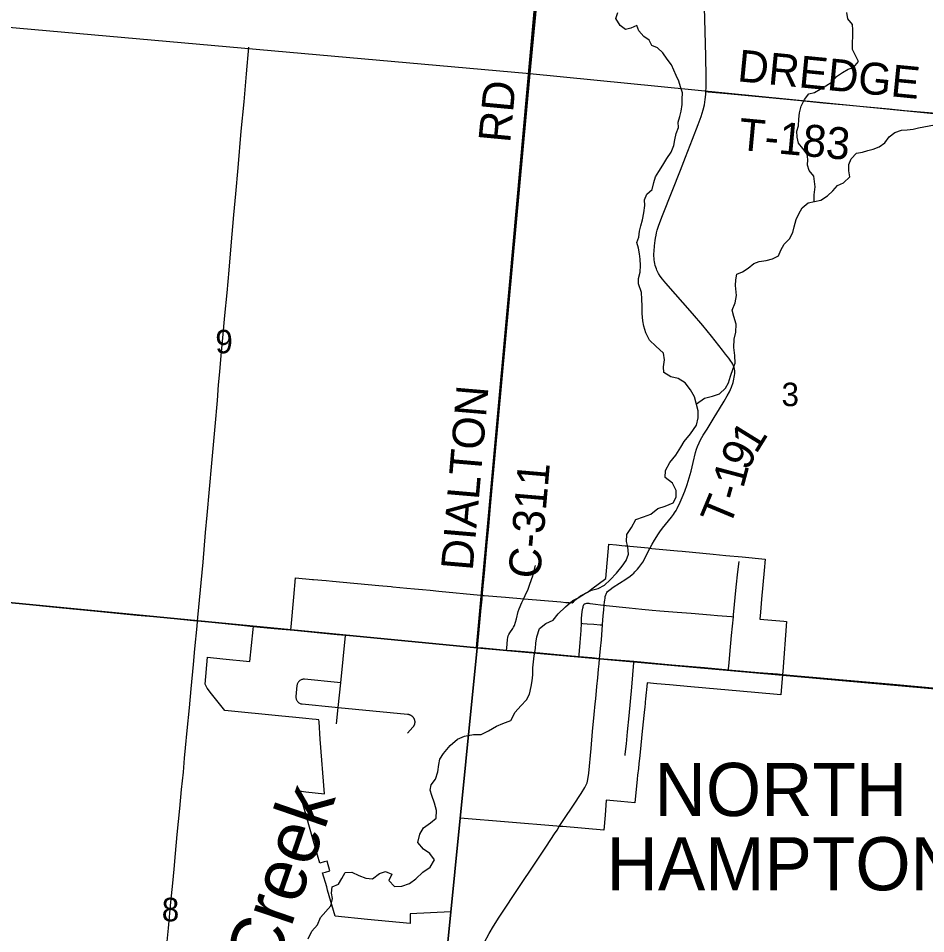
# Model space of a CAD drawing. Extents: x 0 to 1134, y 0 to 440.
# Drawn here: x 330.48 to 378.98, y 357.82 to 406.74 of the extents above; entities that cross this region are included whole.
import ezdxf

# ---------------------------------------------------------------- set-up
doc = ezdxf.new("R2010")
doc.units = 0
for name, color, linetype in [('Default', 7, 'Continuous'), ('GM_X_City_Street', 7, 'Continuous'), ('GM_X_Corporation', 7, 'Continuous'), ('GM_X_Corporation_Text', 7, 'Continuous'), ('GM_X_County_Road', 7, 'Continuous'), ('GM_X_County_Road_Text', 7, 'Continuous'), ('GM_X_Minor_River', 7, 'Continuous'), ('GM_X_Minor_River_Text', 7, 'Continuous'), ('GM_X_Rail_Line', 7, 'Continuous'), ('GM_X_Section', 7, 'Continuous'), ('GM_X_Section_Text', 7, 'Continuous'), ('GM_X_State_Route', 7, 'Continuous'), ('GM_X_Township_Road', 7, 'Continuous'), ('GM_X_Township_Road_Text', 7, 'Continuous')]:
    doc.layers.add(name, color=color, linetype=linetype)

msp = doc.modelspace()

# ---------------------------------------------------------------- linework, layer by layer
at = {"layer": 'Default'}
for points in [[(359.861, 425.107), (329.658, 425.107), (327.944, 406.45), (357.826, 403.782)], [(389.903, 425.107), (359.861, 425.107), (357.826, 403.782), (387.522, 400.856)]]:
    msp.add_lwpolyline(points, close=True, dxfattribs=at)
at = {"layer": 'GM_X_City_Street'}
for points in [[(361.542, 372.519), (361.597, 373.065), (361.641, 373.521), (361.682, 374.062), (361.702, 374.325), (361.704, 374.35), (361.737, 374.806), (361.767, 375.128), (361.793, 375.37), (361.811, 375.549), (361.818, 375.641), (361.836, 375.759), (361.85, 375.839), (361.872, 375.922), (361.889, 375.973), (361.909, 376.015), (361.937, 376.06), (361.972, 376.104), (362.035, 376.167), (362.115, 376.223), (362.266, 376.336), (362.954, 376.774), (363.178, 376.926), (363.29, 377.015), (363.371, 377.09), (363.438, 377.153), (363.521, 377.242), (363.578, 377.304), (363.647, 377.386), (363.701, 377.453), (363.756, 377.528), (363.854, 377.681), (364.032, 378.012), (364.112, 378.168), (364.236, 378.41)], [(368.432, 371.91), (368.439, 371.974), (368.472, 372.289), (368.511, 372.742), (368.604, 373.755), (368.7, 374.759), (368.709, 374.86), (368.851, 376.34), (368.938, 377.164), (369.005, 377.715)], [(355.004, 373.103), (355.007, 373.133), (355.067, 373.665), (355.199, 375.064), (355.266, 375.705), (355.278, 375.883)], [(356.57, 372.961), (356.58, 373.087), (356.617, 373.551), (356.633, 373.642), (356.658, 373.732), (356.693, 373.817), (356.74, 373.898), (356.902, 374.124), (356.949, 374.204), (356.991, 374.286), (357.056, 374.467), (357.109, 374.65), (357.199, 375.042), (357.243, 375.185), (357.384, 375.528), (357.471, 375.703)], [(360.451, 372.619), (360.457, 372.718), (360.514, 373.375), (360.557, 374.021), (360.575, 374.414), (360.587, 374.664), (360.623, 375.035), (360.651, 375.217), (360.66, 375.272), (360.675, 375.331), (360.686, 375.364), (360.711, 375.416)], [(360.711, 375.416), (360.735, 375.441), (360.766, 375.457), (360.818, 375.472), (360.864, 375.476), (360.908, 375.479), (360.964, 375.476), (361.024, 375.47), (361.183, 375.449), (361.729, 375.379), (361.793, 375.37)], [(361.793, 375.37), (361.893, 375.358), (363.124, 375.229), (363.796, 375.169), (364.363, 375.118), (364.77, 375.083), (365.691, 375.007), (366.438, 374.944), (367.467, 374.855), (367.84, 374.826), (368.599, 374.767), (368.7, 374.759)], [(360.575, 374.414), (360.653, 374.407), (360.879, 374.386), (361.233, 374.361), (361.583, 374.334), (361.702, 374.325)], [(347.479, 369.04), (347.57, 369.916), (347.707, 371.233), (347.971, 373.757)], [(359.393, 363.543), (359.641, 363.919), (360.157, 364.699), (360.569, 365.322), (360.763, 365.636), (360.844, 365.806), (360.873, 365.888), (360.919, 366.061), (360.978, 366.406), (361.091, 367.715), (361.17, 368.625), (361.264, 369.536), (361.317, 370.098), (361.347, 370.38), (361.406, 371.033), (361.447, 371.493), (361.493, 371.965), (361.518, 372.249), (361.542, 372.519)], [(362.913, 367.349), (362.918, 367.409), (362.981, 367.963), (363.039, 368.617), (363.128, 369.461), (363.274, 371.004), (363.376, 372.31), (363.38, 372.364)], [(347.707, 371.233), (347.536, 371.249), (345.77, 371.417), (345.734, 371.418), (345.698, 371.416), (345.662, 371.41), (345.628, 371.401), (345.594, 371.388), (345.561, 371.372), (345.531, 371.353), (345.502, 371.331), (345.476, 371.307), (345.452, 371.28), (345.431, 371.251), (345.412, 371.219), (345.397, 371.187), (345.385, 371.153), (345.377, 371.118), (345.372, 371.082), (345.318, 370.503), (345.316, 370.467), (345.317, 370.431), (345.322, 370.395), (345.331, 370.36), (345.343, 370.325), (345.358, 370.292), (345.377, 370.261), (345.398, 370.232), (345.422, 370.205), (345.449, 370.181), (345.478, 370.159), (345.509, 370.14), (345.542, 370.125), (345.576, 370.113), (345.611, 370.104), (345.647, 370.098), (347.414, 369.931), (347.57, 369.916)], [(347.57, 369.916), (351.278, 369.554), (351.298, 369.552), (351.317, 369.549), (351.336, 369.545), (351.355, 369.541), (351.374, 369.535), (351.392, 369.529), (351.41, 369.521), (351.428, 369.513), (351.445, 369.504), (351.462, 369.495), (351.479, 369.484), (351.494, 369.473), (351.51, 369.461), (351.525, 369.448), (351.539, 369.435), (351.553, 369.421), (351.565, 369.406), (351.578, 369.391), (351.589, 369.376), (351.6, 369.359), (351.61, 369.343), (351.619, 369.326), (351.628, 369.308), (351.635, 369.29), (351.642, 369.272), (351.648, 369.253), (351.653, 369.234), (351.657, 369.215), (351.661, 369.196), (351.663, 369.177), (351.665, 369.157), (351.665, 369.138), (351.665, 369.118), (351.664, 369.099), (351.662, 369.079), (351.659, 369.06), (351.655, 369.041), (351.65, 369.022), (351.645, 369.003), (351.638, 368.985), (351.631, 368.967), (351.623, 368.949), (351.614, 368.932), (351.604, 368.915), (351.594, 368.899), (351.583, 368.883), (351.571, 368.867), (351.558, 368.852), (351.28, 368.54)]]:
    msp.add_lwpolyline(points, dxfattribs=at)
at = {"layer": 'GM_X_Corporation'}
msp.add_lwpolyline([(345.292, 376.841), (346.206, 376.756), (346.26, 376.751), (346.936, 376.689), (347.276, 376.657), (349.753, 376.428), (350.403, 376.368), (350.494, 376.359), (350.867, 376.325), (351.24, 376.29), (351.648, 376.252), (352.072, 376.213), (352.49, 376.174), (352.957, 376.131), (355.183, 375.911), (355.276, 375.901), (355.369, 375.894), (356.515, 375.798), (357.517, 375.714), (357.517, 375.714), (359.476, 375.551), (359.734, 375.529), (359.928, 375.513), (360.084, 375.5), (360.148, 375.555), (360.352, 375.733), (360.519, 375.879), (360.934, 376.096), (361.13, 376.243), (361.872, 376.798), (362.032, 378.633), (362.447, 378.597), (362.73, 378.573), (362.909, 378.557), (363.018, 378.548), (363.16, 378.533), (364.145, 378.434), (364.246, 378.424), (364.347, 378.414), (365.706, 378.285), (365.963, 378.261), (367.613, 378.104), (368.292, 378.039), (369.16, 377.957), (370.392, 377.839), (370.334, 377.223), (370.268, 376.459), (370.203, 375.694), (370.144, 375.001), (370.112, 374.63), (371.39, 374.516), (371.539, 374.502), (371.342, 371.838), (371.328, 371.673), (371.229, 370.592), (369.845, 370.714), (366.427, 371.017), (365.283, 371.119), (364.604, 371.179), (364.094, 371.224), (364.056, 370.861), (364.04, 370.706), (364.005, 370.365), (363.988, 370.2), (363.98, 370.132), (363.961, 369.946), (363.93, 369.645), (363.913, 369.481), (363.807, 368.467), (363.728, 367.706), (363.675, 367.188), (363.647, 366.919), (363.619, 366.652), (363.581, 366.292), (363.559, 366.077), (363.429, 364.823), (362.679, 364.889), (361.906, 364.958), (361.837, 364.16), (361.768, 363.363), (359.582, 363.543), (359.517, 363.548), (359.388, 363.559), (359.258, 363.57), (354.087, 363.996), (353.838, 361.49), (353.588, 358.986), (351.425, 358.876), (351.419, 358.36), (349.149, 358.584), (347.411, 358.755), (347.011, 360.146), (346.983, 360.244), (346.959, 360.327), (346.744, 361.072), (346.899, 361.116), (347.127, 361.182), (346.977, 361.701), (346.83, 361.658), (346.595, 361.591), (346.474, 362.011), (345.484, 365.455), (345.849, 365.411), (346.838, 365.293), (346.62, 368.213), (346.55, 369.145), (346.542, 369.259), (346.396, 369.273), (346.192, 369.293), (345.838, 369.327), (345.483, 369.361), (345.133, 369.395), (344.56, 369.451), (341.517, 369.746), (340.797, 370.645), (340.563, 370.938), (340.462, 371.165), (340.59, 372.6), (341.401, 372.519), (342.852, 372.375), (343.024, 374.077), (343.041, 374.247), (344.251, 374.129), (345.003, 374.056), (345.043, 374.052), (345.058, 374.221), (345.2, 375.812)], close=True, dxfattribs=at)
at = {"layer": 'GM_X_County_Road'}
for points in [[(355.278, 375.883), (355.395, 377.086), (355.546, 378.734), (355.624, 379.588), (355.757, 381.073), (355.883, 382.465), (356.003, 383.857), (356.153, 385.528), (356.238, 386.455), (356.388, 388.312), (356.49, 389.518), (356.59, 390.726), (356.794, 393.046), (356.897, 394.253), (356.98, 395.181), (357.093, 396.387), (357.202, 397.593), (357.306, 398.706), (357.435, 400.097), (357.57, 401.582), (357.664, 402.602), (357.872, 404.922), (357.993, 406.221), (358.201, 408.541)], [(359.14, 363.151), (359.273, 363.353), (359.393, 363.543)], [(352.253, 349.779), (352.28, 349.857), (352.846, 351.436), (353.358, 352.836), (353.687, 353.707), (353.932, 354.311), (354.155, 354.822), (354.476, 355.494), (354.808, 356.161), (355.382, 357.332), (355.643, 357.826), (355.874, 358.229), (356.172, 358.701), (357.307, 360.407), (358.033, 361.491), (358.709, 362.496), (359.14, 363.151)]]:
    msp.add_lwpolyline(points, dxfattribs=at)
at = {"layer": 'GM_X_Minor_River'}
for points in [[(363.633, 392.54), (363.63, 392.842), (363.717, 393.17), (363.738, 393.533), (363.712, 393.864), (363.675, 394.16), (363.626, 394.457), (363.543, 394.755), (363.641, 395.048), (363.671, 395.355), (363.758, 395.648), (363.846, 395.975), (363.912, 396.338), (363.968, 396.734), (363.953, 397.03), (364.074, 397.334), (364.364, 397.588), (364.441, 397.961), (364.54, 398.265), (364.717, 398.556), (364.918, 398.881), (365.143, 399.25), (365.378, 399.585), (365.512, 399.945), (365.566, 400.251), (365.631, 400.59), (365.764, 400.905), (365.748, 401.19), (365.835, 401.483), (365.9, 401.777), (365.965, 402.128), (365.961, 402.412), (365.97, 402.753), (365.865, 403.075), (365.782, 403.384), (365.642, 403.672), (365.513, 403.96), (365.397, 404.259), (365.155, 404.561), (364.925, 404.897), (364.638, 405.166), (364.346, 405.276), (364.195, 405.576), (363.905, 405.766), (363.652, 406.069), (363.534, 406.356), (363.224, 406.205), (362.928, 406.145), (362.639, 406.357), (362.41, 406.728), (362.521, 407.054)], [(373.023, 396.954), (373.017, 397.298), (373.074, 397.728), (372.998, 398.299), (372.745, 398.601), (372.65, 398.888), (372.68, 399.183), (372.642, 399.48), (372.401, 399.771), (372.181, 400.061), (372.099, 400.393), (372.096, 400.7), (372.171, 400.994), (372.203, 401.345), (372.234, 401.686), (372.312, 402.048), (372.491, 402.395), (372.725, 402.708), (373.033, 402.768), (373.344, 402.953), (373.632, 403.127), (373.977, 403.345), (374.212, 403.634), (374.523, 403.842), (374.834, 404.016), (375.119, 404.099), (375.388, 404.433), (375.227, 404.756), (375.065, 405.067), (375.063, 405.443), (375.082, 405.76), (375.08, 406.113), (375.065, 406.409), (374.812, 406.712), (374.753, 407.043)], [(368.811, 392.454), (368.82, 392.759), (368.884, 393.064), (369.193, 393.193), (369.482, 393.378), (369.794, 393.631), (370.08, 393.737), (370.445, 393.796), (370.787, 393.877), (371.109, 394.051), (371.241, 394.343), (371.408, 394.668), (371.699, 394.956), (371.877, 395.292), (371.953, 395.597), (372.054, 395.993), (372.187, 396.296), (372.376, 396.61), (372.7, 396.874), (373.031, 396.956), (373.373, 397.015), (373.719, 397.245), (374.009, 397.521), (374.266, 397.81), (374.576, 397.949), (374.912, 398.259), (374.864, 398.579), (374.873, 398.919), (374.994, 399.223), (375.285, 399.523), (375.593, 399.583), (375.89, 399.666), (376.175, 399.738), (376.496, 399.877), (376.785, 400.085), (377.02, 400.409), (377.32, 400.628), (377.686, 400.755), (377.981, 400.77), (378.3, 400.818), (378.585, 400.89), (378.881, 400.939), (379.45, 401.037)], [(365.639, 381.508), (365.439, 381.898), (365.055, 382.199), (365.06, 382.574), (365.293, 383.004), (365.617, 383.388), (365.895, 383.828), (366.058, 384.122), (366.405, 384.539), (366.73, 385.002), (366.815, 385.389), (366.808, 385.764), (366.71, 386.176), (366.612, 386.507), (366.4, 386.886), (366.12, 387.254), (365.746, 387.486), (365.36, 387.571), (364.987, 387.815), (364.957, 388.111), (365.018, 388.486), (364.954, 388.84), (364.56, 389.21), (364.211, 389.533), (364.022, 389.923), (363.912, 390.289), (363.859, 390.574), (363.829, 390.962), (363.823, 391.349), (363.804, 391.725), (363.786, 392.09), (363.633, 392.54)], [(366.72, 386.135), (367.158, 386.444), (367.581, 386.541), (367.958, 386.673), (368.281, 386.965), (368.444, 387.259), (368.551, 387.611), (368.681, 388.019), (368.788, 388.314), (368.77, 388.713), (368.718, 389.146), (368.735, 389.59), (368.831, 389.965), (368.847, 390.386), (368.727, 390.798), (368.64, 391.14), (368.793, 391.526), (368.866, 391.923), (368.811, 392.454)], [(345.963, 357.547), (346.161, 357.954), (346.462, 358.292), (346.626, 358.689), (347.181, 359.32), (347.277, 359.695), (347.212, 359.981), (347.25, 360.322), (347.594, 360.477), (347.768, 360.771), (347.955, 361.099), (348.308, 361.106), (348.682, 360.931), (349.056, 360.79), (349.409, 360.751), (349.777, 361.031), (350.098, 361.153), (350.449, 361.012), (350.274, 360.661), (350.578, 360.35), (350.977, 360.356), (351.389, 360.499), (351.722, 360.757), (352.102, 361.105), (352.482, 361.386), (352.715, 361.77), (352.479, 362.103), (352.129, 362.347), (351.826, 362.704), (351.945, 363.146), (352.143, 363.486), (352.5, 363.743), (352.81, 363.99), (352.827, 364.4), (352.718, 364.8), (352.574, 365.2), (352.487, 365.497), (352.547, 365.781), (352.767, 366.075), (352.898, 366.472), (352.948, 366.87), (353.009, 367.154), (353.206, 367.459), (353.564, 367.876), (353.956, 368.213), (354.334, 368.379), (354.814, 368.465), (355.224, 368.471), (355.614, 368.66), (356.038, 368.905), (356.382, 369.06), (356.794, 369.215), (357.039, 369.656), (357.328, 370.005), (357.64, 370.32), (357.803, 370.626), (357.888, 371.035), (357.937, 371.342), (357.975, 371.649), (357.979, 372.025), (358.056, 372.662), (358.118, 373.059), (358.133, 373.355), (358.194, 373.685), (358.336, 374.127), (358.669, 374.397), (359.059, 374.574), (359.337, 374.912), (359.717, 375.295), (360.12, 375.62), (360.407, 375.776), (360.74, 375.988), (361.107, 376.177), (361.461, 376.264), (361.817, 376.453), (362.105, 376.723), (362.451, 377.094), (362.752, 377.455), (362.972, 377.76), (363.09, 378.1), (363.061, 378.499), (362.985, 378.785), (363.001, 379.149), (363.245, 379.533), (363.478, 379.963), (363.901, 380.095), (364.29, 380.238), (364.659, 380.541), (365.059, 380.672), (365.483, 380.849), (365.635, 381.144), (365.639, 381.508)]]:
    msp.add_lwpolyline(points, dxfattribs=at)
at = {"layer": 'GM_X_Rail_Line'}
msp.add_lwpolyline([(359.658, 425.107), (356.732, 392.679), (354.955, 373.119), (389.225, 370.057), (427.833, 366.421)], dxfattribs=at)
at = {"layer": 'GM_X_Section'}
for points in [[(327.944, 406.45), (357.826, 403.782), (354.999, 373.096), (325.155, 375.977)], [(387.522, 400.856), (384.666, 370.445), (354.999, 373.096), (357.826, 403.782)], [(325.155, 375.977), (354.999, 373.096), (352.002, 343.082), (322.315, 345.859)], [(354.999, 373.096), (384.666, 370.445), (382.013, 340.653), (352.002, 343.082)]]:
    msp.add_lwpolyline(points, close=True, dxfattribs=at)
at = {"layer": 'GM_X_State_Route'}
for points in [[(340.025, 374.528), (339.153, 374.613), (338.132, 374.711), (336.834, 374.834), (334.701, 375.04), (332.66, 375.237), (330.713, 375.433), (329.323, 375.578)], [(343.024, 374.226), (342.398, 374.29), (340.636, 374.468), (340.055, 374.525), (340.025, 374.528)], [(345.01, 374.038), (344.159, 374.111), (343.024, 374.226)], [(355.004, 373.103), (354.562, 373.142), (353.816, 373.209), (352.52, 373.326), (351.599, 373.411), (350.212, 373.539), (349.186, 373.647), (348.383, 373.72), (347.971, 373.757), (347.515, 373.797), (345.051, 374.034), (345.01, 374.038)], [(361.542, 372.519), (361.131, 372.556), (360.451, 372.619), (359.656, 372.694), (358.36, 372.809), (357.533, 372.878), (356.878, 372.933), (356.57, 372.961), (356.036, 373.008), (355.313, 373.075), (355.004, 373.103)], [(371.335, 371.657), (371.055, 371.682), (370.037, 371.765), (368.432, 371.91), (368.281, 371.925), (367.147, 372.03), (365.413, 372.179), (363.927, 372.318), (363.38, 372.364), (361.542, 372.519)], [(384.74, 370.468), (384.271, 370.511), (381.115, 370.782), (379.723, 370.907), (377.217, 371.134), (374.154, 371.405), (372.948, 371.512), (372.112, 371.584), (371.335, 371.657)]]:
    msp.add_lwpolyline(points, dxfattribs=at)
at = {"layer": 'GM_X_Township_Road'}
for points in [[(367.227, 402.821), (367.238, 403.042), (367.24, 403.6), (367.218, 404.718), (367.187, 406.023), (367.145, 407.327), (367.11, 408.351), (367.088, 408.899)], [(340.055, 374.525), (340.071, 374.712), (340.124, 375.268), (340.252, 376.566), (340.353, 377.68), (340.489, 379.258), (340.564, 380.187), (340.691, 381.579), (340.815, 382.972), (340.991, 384.921), (341.119, 386.313), (341.18, 387.148), (341.245, 387.846), (341.325, 388.714), (341.416, 389.654), (341.52, 390.861), (341.633, 392.067), (341.741, 393.274), (341.855, 394.573), (342.004, 396.244), (342.101, 397.358), (342.225, 398.751), (342.397, 400.7), (342.541, 402.278), (342.674, 403.763), (342.801, 405.191)], [(364.236, 378.41), (364.364, 378.643), (364.482, 378.844), (364.696, 379.195), (364.758, 379.292), (364.91, 379.499), (365.073, 379.695), (365.393, 380.081), (365.491, 380.215), (365.555, 380.308), (365.638, 380.442), (365.691, 380.543), (365.855, 380.875), (365.968, 381.128), (366.105, 381.471), (366.223, 381.823), (366.327, 382.179), (366.434, 382.532), (366.545, 382.998), (366.675, 383.527), (366.726, 383.705), (366.785, 383.864), (366.864, 384.056), (366.948, 384.219), (367.084, 384.454), (367.289, 384.785), (367.677, 385.406), (367.961, 385.87), (368.21, 386.275), (368.373, 386.563), (368.485, 386.78), (368.593, 387.024), (368.682, 387.28), (368.725, 387.449), (368.746, 387.554), (368.757, 387.655), (368.766, 387.755), (368.771, 387.842), (368.766, 387.924), (368.759, 387.993), (368.741, 388.075), (368.718, 388.141), (368.691, 388.201), (368.659, 388.263), (368.613, 388.338), (368.556, 388.422), (368.447, 388.575), (368.282, 388.795), (368.118, 389.012), (367.533, 389.745), (367.062, 390.321), (366.518, 390.968), (365.095, 392.58), (364.902, 392.803), (364.791, 392.951), (364.701, 393.098), (364.657, 393.177), (364.613, 393.273), (364.582, 393.348), (364.55, 393.436), (364.524, 393.529), (364.498, 393.631), (364.48, 393.73), (364.465, 393.828), (364.456, 393.927), (364.448, 394.023), (364.445, 394.153), (364.454, 394.29), (364.485, 394.578), (364.516, 394.858), (364.536, 394.995), (364.563, 395.148), (364.593, 395.27), (364.631, 395.408), (364.714, 395.676), (364.91, 396.201), (365.427, 397.5), (365.868, 398.629), (366.141, 399.322), (366.51, 400.279), (366.815, 401.06), (366.974, 401.496), (367.083, 401.851), (367.147, 402.121), (367.191, 402.395), (367.22, 402.671), (367.227, 402.821)], [(367.227, 402.821), (367.348, 402.813), (367.568, 402.794), (368.36, 402.72), (371.179, 402.457), (372.296, 402.346), (373.491, 402.226), (374.715, 402.121), (375.655, 402.03), (377.027, 401.899), (377.836, 401.817), (379.124, 401.698), (380.071, 401.61), (381.059, 401.519), (381.917, 401.44), (383.86, 401.24), (385.809, 401.074), (386.733, 400.989), (387.38, 400.921), (387.554, 400.906)], [(357.471, 375.703), (357.569, 375.9), (357.724, 376.236), (357.825, 376.496), (357.975, 376.937), (358.129, 377.489)], [(338.296, 355.98), (338.504, 358.112), (338.632, 359.514), (338.734, 360.524), (338.805, 361.266), (338.875, 362.101), (338.976, 363.12), (339.112, 364.511), (339.205, 365.532), (339.301, 366.458), (339.364, 367.2), (339.42, 367.756), (339.504, 368.683), (339.62, 369.889), (339.716, 370.91), (339.843, 372.208), (339.919, 373.044), (340.033, 374.249), (340.055, 374.525)]]:
    msp.add_lwpolyline(points, dxfattribs=at)

# ---------------------------------------------------------------- texts
at = {"layer": 'GM_X_Corporation_Text'}
for s, p in [('NORTH', (364.482, 364.11)), ('HAMPTON', (361.919, 360.14))]:
    msp.add_text(s, height=2.8409, rotation=0, dxfattribs=at).set_placement(p)
at = {"layer": 'GM_X_County_Road_Text'}
for s, rotation, p in [('RD', 84.6296, (356.764, 400.046)), ('DIALTON', 85.0698, (354.763, 377.191)), ('C-311', 85.0538, (358.357, 376.755))]:
    msp.add_text(s, height=1.7045, rotation=rotation, dxfattribs=at).set_placement(p)
at = {"layer": 'GM_X_Minor_River_Text'}
msp.add_text('Creek', height=2.84, rotation=71.0024, dxfattribs=at).set_placement((344.156, 355.524))
at = {"layer": 'GM_X_Section_Text'}
for s, p in [('9', (341.007, 388.836)), ('3', (371.269, 386.011)), ('8', (338.144, 358.486))]:
    msp.add_text(s, height=1.256, rotation=0, dxfattribs=at).set_placement(p)
at = {"layer": 'GM_X_Township_Road_Text'}
for s, height, rotation, p in [('DREDGE', 1.7045, 354.4233, (368.873, 403.376)), ('T-183', 1.7045, 354.6792, (368.923, 399.714)), ('1', 1.705, 58.266, (369.911, 383.408)), ('9', 1.705, 63.3698, (369.46, 382.505)), ('1', 1.705, 75.0867, (369.223, 381.576)), ('-', 1.705, 74.4615, (369.03, 380.882)), ('T', 1.705, 67.4266, (368.466, 379.489))]:
    msp.add_text(s, height=height, rotation=rotation, dxfattribs=at).set_placement(p)

doc.saveas('drawing.dxf')
